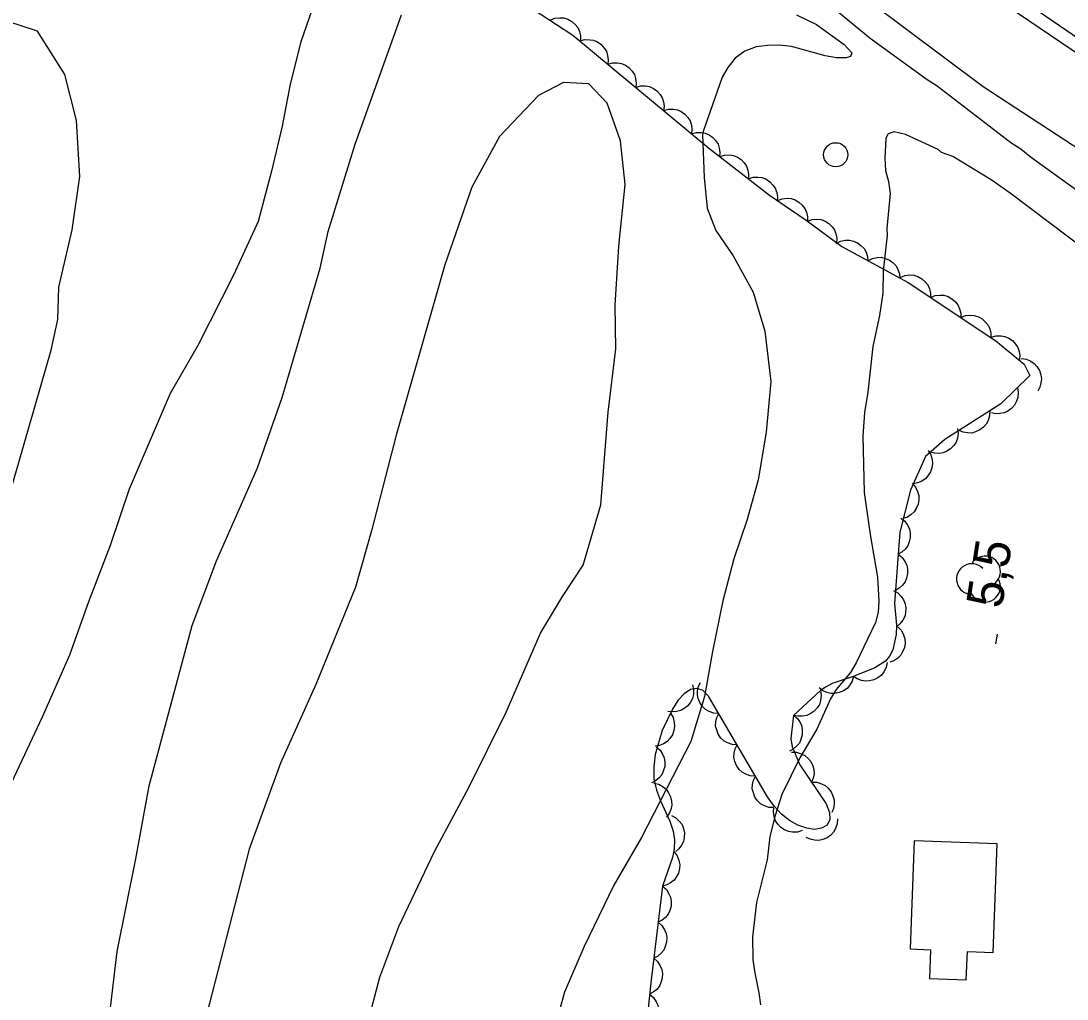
# Model space of a CAD drawing. Extents: x 282461 to 284471, y 5554090 to 5557646.
# Drawn here: x 283430.5 to 283517.1, y 5554983 to 5555063.9 of the extents above; entities that cross this region are included whole.
import ezdxf

# ---------------------------------------------------------------- set-up
doc = ezdxf.new("R2010")
doc.units = 0
for name, color, linetype in [('Niveau 1', 7, 'Continuous'), ('Niveau 2', 7, 'Continuous'), ('Niveau 21', 7, 'Continuous'), ('Niveau 3', 7, 'Continuous'), ('Niveau 31', 7, 'Continuous'), ('Niveau 36', 7, 'Continuous'), ('Niveau 44', 7, 'Continuous')]:
    doc.layers.add(name, color=color, linetype=linetype)

msp = doc.modelspace()

# ---------------------------------------------------------------- linework, layer by layer
at = {"layer": 'Niveau 1'}
for points in [[(283479.85, 5555080.49), (283480.04, 5555080), (283481.33, 5555078.62), (283485.67, 5555075.3), (283492.66, 5555069.16), (283500.75, 5555062.46), (283505.49, 5555059.03), (283506.31, 5555058.51), (283512.41, 5555053.82), (283513.23, 5555053.3), (283513.99, 5555052.67), (283517.16, 5555050.38), (283521.9, 5555047.01), (283527.52, 5555043.35), (283532.97, 5555039.58)], [(283550.97, 5555044.85), (283549.76, 5555044.49), (283548.78, 5555044.08), (283547.73, 5555044.13), (283546.28, 5555044.58), (283544.87, 5555045.26), (283541.66, 5555047.08), (283532.05, 5555053.31), (283527.43, 5555056.16), (283518.53, 5555062.05), (283506.82, 5555070.05), (283501.78, 5555073.6), (283499.26, 5555075.66), (283493.58, 5555079.2), (283493.03, 5555079.45)], [(283454.8, 5555065.41), (283453.68, 5555062.15), (283452.79, 5555058.66), (283452.14, 5555055.18), (283451.25, 5555051.46), (283450.14, 5555047.28), (283448.1, 5555042.85), (283445.15, 5555037.03), (283442.87, 5555033.07), (283439.48, 5555025.16), (283437.91, 5555020.51), (283436.11, 5555015.85), (283434.54, 5555011.43), (283432.27, 5555006.31), (283429.55, 5555000.49)], [(283518.85, 5555044.72), (283512.34, 5555049.64), (283510.76, 5555050.73), (283507.6, 5555052.67), (283506.67, 5555053.01), (283506.38, 5555053.24), (283503.69, 5555054.49), (283502.76, 5555054.71), (283502.24, 5555054.53), (283502.07, 5555054.18), (283501.97, 5555052.5), (283502.04, 5555051.51), (283502.28, 5555050.59), (283502.41, 5555049.61), (283502.15, 5555046.7), (283502.16, 5555046.13), (283501.84, 5555043.22), (283501.81, 5555041.37), (283501.54, 5555039.51), (283500.99, 5555036.96), (283500.57, 5555033.18), (283500.3, 5555031.5), (283500.15, 5555029.53), (283500.26, 5555024.89), (283500.76, 5555021.42), (283501.38, 5555017.89), (283501.47, 5555015.92), (283501.42, 5555014.99), (283501.2, 5555014.12), (283499.61, 5555010.8), (283499.15, 5555009.99), (283497.95, 5555008.58), (283497.49, 5555007.82), (283496.36, 5555005.32), (283494.94, 5555002.93), (283493.46, 5554999.9), (283492.9, 5554998.16), (283492.46, 5554996.42), (283492.25, 5554994.5), (283491.36, 5554990.96), (283491.04, 5554988.12), (283491.07, 5554986.26), (283491.19, 5554985.28), (283491.56, 5554983.49), (283491.69, 5554982.5)]]:
    msp.add_lwpolyline(points, dxfattribs=at)
at = {"layer": 'Niveau 2'}
for points in [[(283428.84, 5554937.89), (283430.58, 5554947.64), (283434.6, 5554962.06), (283436.56, 5554973.21), (283437.85, 5554981.57), (283438.49, 5554986.91), (283440.02, 5554994.58), (283441.12, 5555000.62), (283444.68, 5555013.88), (283446.71, 5555019.23), (283450.1, 5555026.92), (283452.13, 5555032.74), (283455.26, 5555043.44), (283455.92, 5555046.46), (283458.16, 5555053.68), (283461.99, 5555064.39)], [(283494.68, 5555064.38), (283496.32, 5555063.59), (283498.6, 5555061.93), (283499.25, 5555061.24), (283499.14, 5555060.94), (283498.79, 5555060.83)], [(283433.65, 5555041.85), (283434.76, 5555046.61), (283435.4, 5555051.02), (283435.11, 5555055.65), (283434.14, 5555059.46), (283431.89, 5555063.03), (283429.45, 5555063.82)], [(283498.79, 5555060.83), (283497.98, 5555060.82), (283497.05, 5555060.98), (283494.25, 5555061.77), (283493.26, 5555061.87), (283492.27, 5555061.86), (283491.34, 5555061.74), (283490.41, 5555061.38), (283489.61, 5555060.79), (283488.98, 5555060.03), (283488.52, 5555059.22), (283486.95, 5555054.74), (283486.89, 5555054.45), (283487.02, 5555050.94), (283487.28, 5555048.39), (283488, 5555046.54), (283489.42, 5555044.46), (283491.08, 5555041.46), (283492.05, 5555038.22), (283492.56, 5555034.05), (283492.15, 5555029.87), (283491.5, 5555025.92), (283490.6, 5555022.66), (283489.48, 5555019.4), (283488.59, 5555015.92), (283487.71, 5555011.73), (283487.05, 5555008.01), (283485.93, 5555004.29), (283481.84, 5554996.36), (283479.56, 5554992.4), (283477.07, 5554987.27), (283475.48, 5554983.55), (283474.37, 5554979.59)], [(283459.1, 5554980.61), (283460.21, 5554984.8), (283461.79, 5554989), (283464.74, 5554995.18), (283467.59, 5555000.54), (283470.65, 5555006.72), (283473.49, 5555013.25), (283475.31, 5555016.29), (283477.03, 5555018.86), (283478.48, 5555023.86), (283479.09, 5555031.53), (283479.73, 5555036.76), (283479.68, 5555040.36), (283479.98, 5555045.24), (283480.5, 5555050.35), (283480.11, 5555053.95), (283479.02, 5555057.07), (283477.49, 5555058.68), (283475.4, 5555058.78), (283473.32, 5555057.72), (283470.1, 5555054.32), (283467.82, 5555050.12), (283465.57, 5555043.71), (283461.55, 5555029.62), (283459.54, 5555021.83), (283458.2, 5555017.05), (283454.92, 5555009.01), (283451.98, 5555002.49), (283449.39, 5554995.38), (283444.94, 5554978.05)], [(283429.45, 5555024.21), (283433.02, 5555036.64), (283433.57, 5555039.19), (283433.65, 5555041.85)]]:
    msp.add_lwpolyline(points, dxfattribs=at)
at = {"layer": 'Niveau 21'}
for points in [[(283413.42, 5555140.21), (283421.33, 5555134.67), (283426.37, 5555130.54), (283431.1, 5555126.98), (283442.51, 5555117.98), (283465.73, 5555100.21), (283486.01, 5555084.44), (283495.36, 5555077.69), (283502.3, 5555072.3), (283508.75, 5555067.43), (283523.36, 5555057.48), (283536.74, 5555048.04), (283543.91, 5555042.83), (283565.1, 5555029.01), (283588.76, 5555014.39), (283602.76, 5555005.89), (283612.36, 5554999.72), (283619.33, 5554995.38), (283626, 5554991.56)], [(283500.6, 5555065.57), (283510.11, 5555058.47), (283518.86, 5555052.76)]]:
    msp.add_lwpolyline(points, dxfattribs=at)
at = {"layer": 'Niveau 3'}
msp.add_line((283511.17, 5555012.37), (283511.29, 5555013.16), dxfattribs=at)
at = {"layer": 'Niveau 31'}
msp.add_lwpolyline([(283510.94, 5554986.83), (283511.27, 5554995.81), (283504.4, 5554996.06), (283504.07, 5554987.13), (283505.75, 5554987.06), (283505.66, 5554984.7), (283508.71, 5554984.59), (283508.8, 5554986.91), (283510.94, 5554986.83)], dxfattribs=at)
at = {"layer": 'Niveau 36'}
msp.add_circle((283497.914, 5555052.811), 1, dxfattribs=at)
at = {"layer": 'Niveau 44'}
for points in [[(283462.67, 5555071.55), (283476.17, 5555062.71), (283487.39, 5555053.38), (283492.44, 5555049.46), (283495.48, 5555047.4), (283498.41, 5555045.22), (283503.9, 5555042.24), (283511.15, 5555037.42), (283513.5, 5555035.48), (283513.97, 5555034.55), (283511.56, 5555032.21), (283506.95, 5555029.27), (283505.34, 5555027.87), (283504.1, 5555025.08), (283503.21, 5555021.6), (283502.78, 5555015.71), (283502.94, 5555013.9), (283502.92, 5555013.14), (283502.63, 5555011.86), (283502.37, 5555011.35), (283502.03, 5555010.94), (283501.15, 5555010.39), (283499.45, 5555009.69), (283497.63, 5555009.08), (283497.11, 5555008.82), (283496.65, 5555008.5), (283494.42, 5555006.43), (283494.2, 5555004.53), (283494.32, 5555003.85), (283494.95, 5555002.36), (283497.12, 5554999.13), (283497.4, 5554998.42), (283497.42, 5554997.84), (283497.2, 5554997.38), (283496.75, 5554997.11), (283496.17, 5554997.02), (283495.52, 5554997.11), (283494.78, 5554997.36), (283494.08, 5554997.76), (283493.43, 5554998.28), (283492.82, 5554998.93), (283492.26, 5554999.71), (283487.39, 5555008.04), (283486.94, 5555008.5), (283486.43, 5555008.66), (283485.9, 5555008.58), (283485.38, 5555008.24), (283484.86, 5555007.68), (283484.4, 5555006.97), (283483.57, 5555005.19), (283482.99, 5555003.21), (283482.86, 5555002.2), (283482.87, 5555001.21), (283483.09, 5555000.27), (283483.42, 5554999.38), (283484.2, 5554997.7), (283484.48, 5554996.88), (283484.57, 5554996.12), (283484.55, 5554995.41), (283484.4, 5554994.7), (283483.59, 5554992.32)], [(283474.3, 5555063.94), (283474.68, 5555064.1), (283475.09, 5555064.14), (283475.42, 5555064.13), (283475.75, 5555064.02), (283476.08, 5555063.84), (283476.36, 5555063.58), (283476.57, 5555063.34), (283476.71, 5555063.01), (283476.8, 5555062.65), (283476.81, 5555062.29)], [(283476.76, 5555062.22), (283477.16, 5555062.34), (283477.57, 5555062.33), (283477.89, 5555062.28), (283478.21, 5555062.14), (283478.51, 5555061.93), (283478.76, 5555061.63), (283478.95, 5555061.37), (283479.05, 5555061.03), (283479.1, 5555060.66), (283479.06, 5555060.3)], [(283479.06, 5555060.3), (283479.47, 5555060.42), (283479.87, 5555060.41), (283480.2, 5555060.37), (283480.52, 5555060.22), (283480.82, 5555060.01), (283481.07, 5555059.72), (283481.26, 5555059.45), (283481.36, 5555059.11), (283481.41, 5555058.74), (283481.37, 5555058.38)], [(283481.37, 5555058.38), (283481.77, 5555058.5), (283482.18, 5555058.5), (283482.51, 5555058.45), (283482.83, 5555058.3), (283483.13, 5555058.09), (283483.38, 5555057.8), (283483.57, 5555057.53), (283483.67, 5555057.19), (283483.72, 5555056.82), (283483.68, 5555056.46)], [(283483.68, 5555056.46), (283484.08, 5555056.58), (283484.49, 5555056.58), (283484.82, 5555056.53), (283485.13, 5555056.38), (283485.44, 5555056.17), (283485.69, 5555055.88), (283485.87, 5555055.61), (283485.98, 5555055.27), (283486.02, 5555054.9), (283485.99, 5555054.55)], [(283485.99, 5555054.55), (283486.39, 5555054.66), (283486.8, 5555054.66), (283487.12, 5555054.61), (283487.44, 5555054.46), (283487.75, 5555054.25), (283488, 5555053.96), (283488.18, 5555053.69), (283488.28, 5555053.35), (283488.33, 5555052.99), (283488.3, 5555052.63)], [(283488.32, 5555052.66), (283488.72, 5555052.79), (283489.12, 5555052.8), (283489.45, 5555052.76), (283489.78, 5555052.62), (283490.09, 5555052.42), (283490.35, 5555052.14), (283490.54, 5555051.88), (283490.65, 5555051.54), (283490.71, 5555051.18), (283490.69, 5555050.82)], [(283490.69, 5555050.82), (283491.09, 5555050.95), (283491.5, 5555050.96), (283491.82, 5555050.92), (283492.15, 5555050.78), (283492.46, 5555050.58), (283492.72, 5555050.3), (283492.91, 5555050.04), (283493.03, 5555049.7), (283493.09, 5555049.34), (283493.06, 5555048.98)], [(283493.09, 5555049.02), (283493.48, 5555049.17), (283493.89, 5555049.21), (283494.22, 5555049.19), (283494.55, 5555049.08), (283494.87, 5555048.9), (283495.15, 5555048.63), (283495.36, 5555048.38), (283495.49, 5555048.06), (283495.58, 5555047.69), (283495.58, 5555047.33)], [(283495.57, 5555047.33), (283495.97, 5555047.47), (283496.37, 5555047.48), (283496.7, 5555047.45), (283497.03, 5555047.32), (283497.34, 5555047.13), (283497.61, 5555046.85), (283497.81, 5555046.59), (283497.93, 5555046.26), (283498, 5555045.9), (283497.98, 5555045.54)], [(283497.94, 5555045.47), (283498.31, 5555045.67), (283498.71, 5555045.74), (283499.04, 5555045.76), (283499.38, 5555045.67), (283499.72, 5555045.53), (283500.02, 5555045.29), (283500.26, 5555045.06), (283500.42, 5555044.75), (283500.54, 5555044.4), (283500.58, 5555044.04)], [(283500.58, 5555044.04), (283500.95, 5555044.24), (283501.35, 5555044.31), (283501.68, 5555044.33), (283502.02, 5555044.24), (283502.36, 5555044.1), (283502.66, 5555043.86), (283502.9, 5555043.63), (283503.06, 5555043.32), (283503.18, 5555042.97), (283503.22, 5555042.61)], [(283503.25, 5555042.67), (283503.64, 5555042.83), (283504.04, 5555042.87), (283504.37, 5555042.85), (283504.71, 5555042.74), (283505.03, 5555042.56), (283505.31, 5555042.3), (283505.52, 5555042.05), (283505.66, 5555041.73), (283505.75, 5555041.37), (283505.75, 5555041.01)], [(283505.75, 5555041.01), (283506.14, 5555041.17), (283506.54, 5555041.21), (283506.87, 5555041.19), (283507.21, 5555041.08), (283507.53, 5555040.9), (283507.81, 5555040.64), (283508.02, 5555040.39), (283508.16, 5555040.07), (283508.25, 5555039.71), (283508.25, 5555039.35)], [(283508.25, 5555039.35), (283508.64, 5555039.51), (283509.04, 5555039.54), (283509.37, 5555039.53), (283509.71, 5555039.42), (283510.03, 5555039.24), (283510.31, 5555038.98), (283510.52, 5555038.73), (283510.66, 5555038.41), (283510.75, 5555038.05), (283510.75, 5555037.69)], [(283510.78, 5555037.73), (283511.18, 5555037.84), (283511.59, 5555037.84), (283511.91, 5555037.79), (283512.23, 5555037.65), (283512.54, 5555037.44), (283512.79, 5555037.15), (283512.98, 5555036.88), (283513.08, 5555036.54), (283513.13, 5555036.17), (283513.09, 5555035.81)], [(283513.26, 5555035.95), (283513.68, 5555035.9), (283514.05, 5555035.73), (283514.33, 5555035.56), (283514.56, 5555035.29), (283514.76, 5555034.98), (283514.87, 5555034.61), (283514.93, 5555034.29), (283514.89, 5555033.94), (283514.79, 5555033.59), (283514.62, 5555033.27)], [(283512.94, 5555033.55), (283513.01, 5555033.14), (283512.97, 5555032.74), (283512.88, 5555032.42), (283512.7, 5555032.11), (283512.46, 5555031.83), (283512.14, 5555031.62), (283511.86, 5555031.46), (283511.51, 5555031.4), (283511.14, 5555031.39), (283510.79, 5555031.46)], [(283510.65, 5555031.63), (283510.64, 5555031.21), (283510.51, 5555030.83), (283510.37, 5555030.53), (283510.13, 5555030.27), (283509.84, 5555030.05), (283509.48, 5555029.9), (283509.17, 5555029.8), (283508.82, 5555029.81), (283508.45, 5555029.87), (283508.12, 5555030.02)], [(283508, 5555030.18), (283508.05, 5555029.77), (283507.98, 5555029.37), (283507.88, 5555029.05), (283507.68, 5555028.76), (283507.42, 5555028.49), (283507.1, 5555028.3), (283506.8, 5555028.16), (283506.45, 5555028.11), (283506.08, 5555028.12), (283505.73, 5555028.21)], [(283505.55, 5555028.35), (283505.77, 5555027.99), (283505.88, 5555027.6), (283505.92, 5555027.27), (283505.87, 5555026.93), (283505.75, 5555026.58), (283505.53, 5555026.26), (283505.33, 5555026), (283505.03, 5555025.81), (283504.69, 5555025.67), (283504.33, 5555025.6)], [(283504.24, 5555025.64), (283504.52, 5555025.32), (283504.69, 5555024.95), (283504.79, 5555024.64), (283504.79, 5555024.29), (283504.73, 5555023.92), (283504.57, 5555023.57), (283504.41, 5555023.29), (283504.15, 5555023.05), (283503.84, 5555022.85), (283503.5, 5555022.73)], [(283503.29, 5555022.76), (283503.62, 5555022.5), (283503.86, 5555022.17), (283504.01, 5555021.88), (283504.07, 5555021.53), (283504.08, 5555021.16), (283503.99, 5555020.79), (283503.87, 5555020.48), (283503.66, 5555020.2), (283503.39, 5555019.95), (283503.08, 5555019.77)], [(283503.08, 5555019.77), (283503.4, 5555019.51), (283503.64, 5555019.18), (283503.79, 5555018.88), (283503.85, 5555018.54), (283503.86, 5555018.17), (283503.77, 5555017.79), (283503.66, 5555017.49), (283503.44, 5555017.21), (283503.17, 5555016.96), (283502.86, 5555016.78)], [(283502.69, 5555016.77), (283503.05, 5555016.57), (283503.33, 5555016.28), (283503.53, 5555016.01), (283503.65, 5555015.68), (283503.71, 5555015.32), (283503.68, 5555014.94), (283503.62, 5555014.62), (283503.46, 5555014.31), (283503.23, 5555014.01), (283502.95, 5555013.78)], [(283503.06, 5555013.77), (283503.35, 5555013.46), (283503.53, 5555013.1), (283503.63, 5555012.79), (283503.65, 5555012.43), (283503.6, 5555012.07), (283503.45, 5555011.71), (283503.29, 5555011.43), (283503.04, 5555011.18), (283502.73, 5555010.97), (283502.4, 5555010.84)], [(283502.17, 5555010.81), (283502.08, 5555010.4), (283501.89, 5555010.04), (283501.69, 5555009.78), (283501.41, 5555009.56), (283501.08, 5555009.39), (283500.71, 5555009.31), (283500.38, 5555009.27), (283500.04, 5555009.34), (283499.69, 5555009.47), (283499.39, 5555009.67)], [(283486.07, 5555008.98), (283486.16, 5555008.58), (283486.14, 5555008.17), (283486.07, 5555007.85), (283485.91, 5555007.54), (283485.68, 5555007.24), (283485.37, 5555007.01), (283485.1, 5555006.84), (283484.75, 5555006.76), (283484.38, 5555006.73), (283484.03, 5555006.78)], [(283488.24, 5555006.59), (283487.82, 5555006.62), (283487.44, 5555006.76), (283487.15, 5555006.92), (283486.9, 5555007.17), (283486.69, 5555007.47), (283486.55, 5555007.83), (283486.47, 5555008.14), (283486.49, 5555008.49), (283486.57, 5555008.86), (283486.72, 5555009.18)], [(283499.39, 5555009.67), (283499.28, 5555009.27), (283499.06, 5555008.92), (283498.85, 5555008.67), (283498.55, 5555008.48), (283498.21, 5555008.33), (283497.83, 5555008.27), (283497.51, 5555008.25), (283497.17, 5555008.34), (283496.83, 5555008.5), (283496.54, 5555008.72)], [(283496.65, 5555008.5), (283496.71, 5555008.08), (283496.65, 5555007.68), (283496.56, 5555007.36), (283496.38, 5555007.07), (283496.13, 5555006.79), (283495.81, 5555006.58), (283495.52, 5555006.43), (283495.17, 5555006.37), (283494.8, 5555006.37), (283494.45, 5555006.45)], [(283484.24, 5555006.63), (283484.46, 5555006.27), (283484.55, 5555005.87), (283484.59, 5555005.55), (283484.53, 5555005.2), (283484.4, 5555004.85), (283484.18, 5555004.54), (283483.97, 5555004.29), (283483.67, 5555004.1), (283483.33, 5555003.96), (283482.97, 5555003.91)], [(283489.75, 5555004), (283489.34, 5555004.03), (283488.95, 5555004.17), (283488.66, 5555004.33), (283488.41, 5555004.57), (283488.2, 5555004.88), (283488.07, 5555005.24), (283487.98, 5555005.55), (283488, 5555005.9), (283488.08, 5555006.27), (283488.24, 5555006.59)], [(283494.42, 5555006.47), (283494.74, 5555006.19), (283494.96, 5555005.85), (283495.1, 5555005.55), (283495.15, 5555005.2), (283495.14, 5555004.83), (283495.03, 5555004.46), (283494.91, 5555004.16), (283494.68, 5555003.89), (283494.4, 5555003.65), (283494.08, 5555003.48)], [(283483.07, 5555003.85), (283483.39, 5555003.58), (283483.6, 5555003.23), (283483.73, 5555002.93), (283483.78, 5555002.58), (283483.77, 5555002.21), (283483.65, 5555001.84), (283483.53, 5555001.54), (283483.3, 5555001.28), (283483.01, 5555001.04), (283482.69, 5555000.88)], [(283491.27, 5555001.41), (283490.85, 5555001.44), (283490.47, 5555001.58), (283490.18, 5555001.74), (283489.93, 5555001.98), (283489.72, 5555002.29), (283489.58, 5555002.64), (283489.5, 5555002.96), (283489.52, 5555003.31), (283489.6, 5555003.67), (283489.75, 5555004)], [(283494.25, 5555003.4), (283494.67, 5555003.4), (283495.06, 5555003.28), (283495.36, 5555003.14), (283495.62, 5555002.91), (283495.85, 5555002.62), (283496.01, 5555002.27), (283496.11, 5555001.96), (283496.12, 5555001.61), (283496.06, 5555001.25), (283495.92, 5555000.91)], [(283492.78, 5554998.82), (283492.37, 5554998.84), (283491.98, 5554998.99), (283491.69, 5554999.14), (283491.44, 5554999.39), (283491.23, 5554999.69), (283491.1, 5555000.05), (283491.01, 5555000.37), (283491.03, 5555000.72), (283491.11, 5555001.08), (283491.27, 5555001.41)], [(283482.87, 5555000.85), (283483.28, 5555000.75), (283483.63, 5555000.55), (283483.89, 5555000.34), (283484.09, 5555000.05), (283484.25, 5554999.72), (283484.32, 5554999.34), (283484.35, 5554999.02), (283484.27, 5554998.67), (283484.13, 5554998.33), (283483.92, 5554998.04)], [(283495.92, 5555000.91), (283496.34, 5555000.91), (283496.73, 5555000.79), (283497.03, 5555000.65), (283497.29, 5555000.42), (283497.53, 5555000.13), (283497.68, 5554999.78), (283497.79, 5554999.47), (283497.79, 5554999.12), (283497.73, 5554998.75), (283497.6, 5554998.42)], [(283495.14, 5554996.92), (283494.74, 5554996.79), (283494.33, 5554996.79), (283494, 5554996.83), (283493.68, 5554996.97), (283493.37, 5554997.18), (283493.12, 5554997.46), (283492.93, 5554997.73), (283492.82, 5554998.06), (283492.76, 5554998.43), (283492.79, 5554998.79)], [(283484.33, 5554998.16), (283484.7, 5554997.97), (283484.99, 5554997.68), (283485.2, 5554997.42), (283485.32, 5554997.1), (283485.4, 5554996.73), (283485.38, 5554996.35), (283485.33, 5554996.03), (283485.17, 5554995.71), (283484.95, 5554995.41), (283484.68, 5554995.18)], [(283498.06, 5554997.89), (283498.03, 5554997.48), (283497.89, 5554997.09), (283497.74, 5554996.8), (283497.5, 5554996.55), (283497.2, 5554996.33), (283496.84, 5554996.19), (283496.52, 5554996.11), (283496.17, 5554996.12), (283495.81, 5554996.2), (283495.48, 5554996.35)], [(283484.56, 5554995.16), (283484.81, 5554994.83), (283484.95, 5554994.45), (283485.02, 5554994.12), (283485, 5554993.77), (283484.91, 5554993.41), (283484.73, 5554993.08), (283484.54, 5554992.81), (283484.26, 5554992.59), (283483.94, 5554992.42), (283483.59, 5554992.32)], [(283483.59, 5554992.32), (283482.65, 5554984.58), (283481.18, 5554970.8)], [(283483.59, 5554992.32), (283483.91, 5554992.05), (283484.12, 5554991.7), (283484.26, 5554991.4), (283484.31, 5554991.05), (283484.29, 5554990.68), (283484.18, 5554990.31), (283484.06, 5554990.01), (283483.83, 5554989.74), (283483.55, 5554989.51), (283483.23, 5554989.34)], [(283483.23, 5554989.34), (283483.54, 5554989.07), (283483.76, 5554988.72), (283483.9, 5554988.42), (283483.94, 5554988.07), (283483.93, 5554987.7), (283483.82, 5554987.34), (283483.7, 5554987.03), (283483.47, 5554986.77), (283483.19, 5554986.53), (283482.87, 5554986.36)], [(283482.87, 5554986.36), (283483.18, 5554986.09), (283483.4, 5554985.74), (283483.53, 5554985.44), (283483.58, 5554985.09), (283483.57, 5554984.72), (283483.46, 5554984.36), (283483.34, 5554984.05), (283483.11, 5554983.79), (283482.82, 5554983.55), (283482.5, 5554983.38)], [(283482.52, 5554983.38), (283482.84, 5554983.11), (283483.06, 5554982.77), (283483.2, 5554982.47), (283483.26, 5554982.12), (283483.25, 5554981.75), (283483.15, 5554981.38), (283483.03, 5554981.08), (283482.8, 5554980.81), (283482.52, 5554980.56), (283482.2, 5554980.4)]]:
    msp.add_lwpolyline(points, dxfattribs=at)
for centre, start, end in [((283510.265, 5555018.352), 282.26917, 149.72625), ((283509.175, 5555017.719), 44.11537, 269.80396), ((283510.265, 5555017.085), 166.93686, 29.62122)]:
    msp.add_arc(centre, 1.268, start, end, dxfattribs=at)

# ---------------------------------------------------------------- texts
at = {"layer": 'Niveau 3'}
msp.add_text('5,5  ', height=3, rotation=81.09575, dxfattribs=at).set_placement((283511.65, 5555015.21))

doc.saveas('drawing.dxf')
